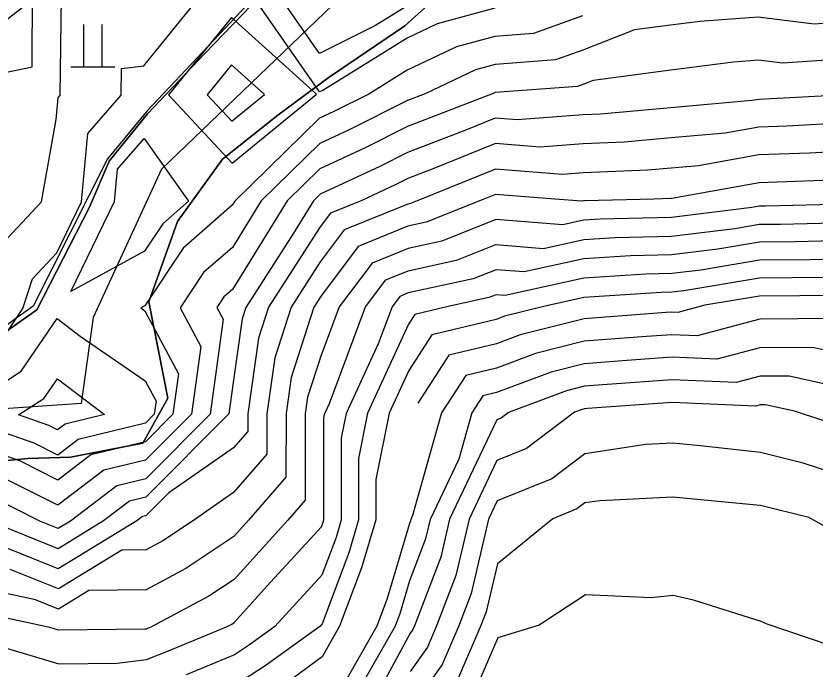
# Model space of a CAD drawing. Extents: x 42655 to 43811, y -141820 to -141156.
# Drawn here: x 43370.31 to 43416.61, y -141396.24 to -141358.43 of the extents above; entities that cross this region are included whole.
import ezdxf

# ---------------------------------------------------------------- set-up
doc = ezdxf.new("R2010")
doc.units = 0
for name, color, linetype in [('ZE_HICN', 7, 'Continuous'), ('ZE_LWCN', 7, 'Continuous'), ('地形', 7, 'Continuous'), ('現況水路ﾊｯﾁ', 7, 'Continuous')]:
    doc.layers.add(name, color=color, linetype=linetype)

msp = doc.modelspace()

# ---------------------------------------------------------------- linework, layer by layer
at = {"layer": 'ZE_HICN'}
for points in [[(43369.552, -141371.584), (43371.787, -141369.195), (43372.643, -141364.42), (43372.756, -141363.172), (43372.883, -141363.027), (43372.955, -141357.283)], [(43418.409, -141358.768), (43416.565, -141358.893), (43413.32, -141358.495), (43409.929, -141358.744), (43408.234, -141358.96), (43406.147, -141359.236), (43403.153, -141360.399), (43401.569, -141360.97), (43398.068, -141361.233), (43396.935, -141361.539), (43394.014, -141362.927), (43392.99, -141363.324), (43389.621, -141365.02), (43387.914, -141365.809), (43384.512, -141369.135), (43382.854, -141371.822), (43381.184, -141373.283), (43379.826, -141375.32), (43381.02, -141377.568), (43380.485, -141381.479), (43377.824, -141384.15), (43375.405, -141384.732), (43372.748, -141386.76), (43369.693, -141385.222)], [(43417.585, -141367.928), (43413.365, -141368.081), (43408.312, -141368.985), (43408.281, -141368.987), (43408.254, -141368.99), (43407.264, -141369.027), (43403.264, -141369.131), (43403.194, -141369.136), (43403.104, -141369.155), (43401.79, -141369.053), (43398.104, -141368.761), (43397.331, -141369.074), (43394.081, -141370.37), (43393.025, -141370.6), (43390.138, -141371.769), (43387.956, -141374.693), (43387.576, -141375.283), (43386.253, -141379.363), (43385.959, -141381.453), (43385.957, -141385.135), (43383.792, -141387.626), (43382.933, -141388.575), (43380.152, -141390.427), (43377.859, -141391.647), (43374.538, -141391.693), (43372.777, -141392.769), (43371.44, -141392.232), (43367.682, -141391.414)], [(43417.186, -141373.576), (43413.391, -141373.602), (43409.001, -141374.341), (43408.307, -141374.426), (43407.691, -141374.442), (43403.22, -141374.728), (43400.967, -141375.22), (43398.62, -141375.816), (43398.138, -141375.996), (43394.405, -141376.886), (43393.064, -141378.955), (43391.931, -141381.425), (43391.168, -141385.259), (43391.168, -141387.591), (43390.335, -141390.388), (43389.066, -141393.764), (43388.054, -141395.543), (43385.784, -141397.184)], [(43418.521, -141382.322), (43415.411, -141381.314), (43413.741, -141380.941), (43413.426, -141380.943), (43413.168, -141381.012), (43408.337, -141380.799), (43403.422, -141381.163), (43403.251, -141381.176), (43403.117, -141381.21), (43402.678, -141381.374), (43399.889, -141383.465), (43398.177, -141384.161), (43396.561, -141387.566), (43395.799, -141390.815), (43394.685, -141393.737), (43394.154, -141394.968), (43393.146, -141396.389)]]:
    msp.add_lwpolyline(points, dxfattribs=at)
at = {"layer": 'ZE_LWCN'}
for points in [[(43367.544, -141362.151), (43371.253, -141361.369), (43371.264, -141356.872), (43371.342, -141355.348), (43372.6, -141355.432), (43376.565, -141350.684), (43376.614, -141349.417), (43377.658, -141349), (43381.654, -141349.335), (43382.743, -141348.269), (43387.813, -141344.468), (43390.102, -141341.087), (43392.426, -141338.284), (43392.868, -141337.559), (43394.939, -141334.634), (43396.02, -141332.104), (43397.922, -141330.216), (43400.273, -141328.777), (43402.994, -141326.909), (43405.184, -141325.898), (43407.488, -141325.177)], [(43369.312, -141377.423), (43370.712, -141375.363), (43371.269, -141373.643), (43372.679, -141372.136), (43374.114, -141369.184), (43374.473, -141365.232), (43376.417, -141363.01), (43376.436, -141361.459), (43377.716, -141361.303), (43381.351, -141356.824)], [(43398.053, -141357.981), (43394.72, -141358.882), (43392.973, -141359.712), (43388.084, -141362.731), (43387.9, -141362.822), (43383.733, -141356.813)], [(43391.15, -141358.982), (43387.889, -141360.589), (43385.266, -141356.806)], [(43392.964, -141357.861), (43391.15, -141358.982)], [(43403.143, -141358.411), (43400.293, -141359.44), (43398.061, -141359.607), (43395.828, -141360.211), (43392.982, -141361.563), (43390.747, -141362.943), (43388.734, -141363.956), (43387.907, -141364.339), (43382.993, -141369.142), (43382.842, -141369.386), (43380.005, -141371.868), (43377.782, -141375.203), (43377.548, -141375.33), (43377.783, -141375.491), (43379.726, -141379.15), (43379.407, -141381.484), (43377.819, -141383.078), (43374.66, -141383.839), (43372.741, -141385.304), (43370.535, -141384.192), (43367.643, -141383.193)], [(43382.831, -141366.95), (43387.72, -141362.957), (43382.791, -141358.516), (43379.143, -141362.997), (43382.831, -141366.95)], [(43418.419, -141360.907), (43414.712, -141361.159), (43413.332, -141360.99), (43411.89, -141361.095), (43408.246, -141361.56), (43403.761, -141362.154), (43403.162, -141362.387), (43402.845, -141362.501), (43398.076, -141362.859), (43398.043, -141362.868), (43397.958, -141362.909), (43392.997, -141364.83), (43390.508, -141366.084), (43387.921, -141367.28), (43386.031, -141369.128), (43382.865, -141374.258), (43382.363, -141374.697), (43381.955, -141375.309), (43382.314, -141375.986), (43381.563, -141381.474), (43377.829, -141385.221), (43376.15, -141385.626), (43373.466, -141387.675), (43372.755, -141388.109), (43371.695, -141387.683), (43368.851, -141386.251)], [(43382.819, -141364.515), (43384.709, -141362.971), (43382.804, -141361.255), (43381.394, -141362.987), (43382.819, -141364.515)], [(43418.429, -141362.991), (43413.679, -141363.242), (43413.342, -141363.254), (43412.939, -141363.326), (43408.257, -141363.735), (43404.182, -141364.105), (43403.17, -141364.143), (43399.352, -141364.439), (43398.083, -141364.338), (43396.324, -141365.051), (43393.004, -141366.337), (43391.394, -141367.148), (43387.928, -141368.751), (43387.55, -141369.12), (43386.387, -141371.005), (43383.622, -141375.302), (43383.411, -141375.953), (43382.891, -141379.642), (43382.641, -141381.469), (43377.834, -141386.293), (43376.895, -141386.519), (43375.393, -141387.666), (43372.76, -141389.274), (43368.836, -141387.697)], [(43418.437, -141364.621), (43414.981, -141364.804), (43413.35, -141364.863), (43411.397, -141365.212), (43408.265, -141365.486), (43405.54, -141365.733), (43403.178, -141365.822), (43400.668, -141366.017), (43398.09, -141365.812), (43394.517, -141367.261), (43393.011, -141367.844), (43392.281, -141368.212), (43390.345, -141369.107), (43388.532, -141369.841), (43387.937, -141370.639), (43384.94, -141375.295), (43384.358, -141377.09), (43383.742, -141381.464), (43383.741, -141382.478), (43382.909, -141383.436), (43379.167, -141386.033), (43377.839, -141387.365), (43377.639, -141387.413), (43377.32, -141387.657), (43372.766, -141390.439), (43368.525, -141388.734)], [(43373.491, -141374.379), (43376.019, -141369.175), (43376.191, -141367.292), (43377.736, -141365.525), (43380.311, -141369.155), (43378.826, -141370.454), (43377.767, -141372.043), (43373.491, -141374.379)], [(43418.445, -141366.252), (43416.283, -141366.366), (43413.358, -141366.472), (43409.855, -141367.099), (43408.273, -141367.237), (43406.897, -141367.362), (43403.186, -141367.502), (43401.983, -141367.595), (43398.097, -141367.287), (43393.644, -141369.092), (43393.172, -141369.28), (43393.018, -141369.313), (43389.335, -141370.805), (43387.946, -141372.666), (43386.258, -141375.289), (43385.306, -141378.227), (43384.851, -141381.458), (43384.849, -141383.806), (43382.921, -141386.025), (43380.592, -141387.641), (43378.816, -141388.824), (43377.849, -141389.339), (43376.447, -141389.359), (43372.771, -141391.604), (43369.983, -141390.483)], [(43418.459, -141369.323), (43413.74, -141369.443), (43413.372, -141369.445), (43412.946, -141369.517), (43408.287, -141370.086), (43404.15, -141370.193), (43403.199, -141370.254), (43401.99, -141370.518), (43398.111, -141370.216), (43394.99, -141371.461), (43393.031, -141371.886), (43390.942, -141372.732), (43389.043, -141375.276), (43387.972, -141378.122), (43387.201, -141380.5), (43387.068, -141381.448), (43387.064, -141386.464), (43386.063, -141387.615), (43382.945, -141391.059), (43381.488, -141392.03), (43378.133, -141393.816), (43377.937, -141393.897), (43377.87, -141393.923), (43377.773, -141393.935), (43372.782, -141393.996), (43372.266, -141393.843), (43367.689, -141392.847)], [(43368.317, -141394.613), (43372.792, -141395.94), (43376.167, -141395.899), (43377.879, -141395.694), (43379.051, -141395.234), (43382.519, -141393.795), (43382.824, -141393.633), (43382.957, -141393.544), (43385.066, -141391.215), (43388.019, -141388), (43388.12, -141387.73), (43388.157, -141387.606), (43388.158, -141381.648), (43388.199, -141381.443), (43388.468, -141380.856), (43390.571, -141375.269), (43391.745, -141373.696), (43393.037, -141373.173), (43395.899, -141372.551), (43398.118, -141371.666), (43400.876, -141371.881), (43403.204, -141371.373), (43405.035, -141371.255), (43408.292, -141371.171), (43411.959, -141370.723), (43413.377, -141370.484), (43414.601, -141370.476), (43418.464, -141370.378)], [(43418.469, -141371.433), (43415.463, -141371.51), (43413.382, -141371.524), (43410.973, -141371.929), (43408.297, -141372.256), (43405.92, -141372.318), (43403.21, -141372.491), (43399.761, -141373.244), (43398.125, -141373.116), (43396.808, -141373.641), (43393.043, -141374.459), (43392.548, -141374.66), (43392.099, -141375.262), (43391.294, -141377.4), (43389.443, -141381.437), (43389.162, -141382.852), (43389.161, -141387.601), (43388.858, -141388.616), (43388.032, -141390.814), (43385.306, -141393.782), (43383.835, -141394.845), (43382.965, -141395.41), (43380.166, -141396.572)], [(43418.474, -141372.488), (43416.324, -141372.543), (43413.386, -141372.563), (43409.987, -141373.135), (43408.302, -141373.341), (43406.806, -141373.38), (43403.215, -141373.61), (43398.647, -141374.606), (43398.131, -141374.566), (43397.716, -141374.732), (43395.348, -141375.246), (43393.42, -141375.706), (43393.051, -141376.275), (43390.687, -141381.431), (43390.165, -141384.056), (43390.164, -141387.596), (43389.597, -141389.502), (43388.045, -141393.628), (43387.915, -141393.769), (43384.81, -141396.014), (43382.974, -141397.206)], [(43418.047, -141374.61), (43413.396, -141374.641), (43410.219, -141375.176), (43408.65, -141375.591), (43408.312, -141375.577), (43407.97, -141375.602), (43403.226, -141375.953), (43399.52, -141376.894), (43398.145, -141377.41), (43395.389, -141378.067), (43393.593, -141380.838)], [(43367.633, -141380.936), (43370.624, -141378.997), (43372.697, -141375.945), (43374.033, -141376.959), (43377.802, -141379.546), (43378.433, -141380.732), (43378.329, -141381.489), (43377.814, -141382.006), (43373.915, -141382.945), (43372.734, -141383.847), (43371.377, -141383.163), (43367.637, -141381.87)], [(43417.82, -141375.952), (43413.403, -141375.987), (43409.779, -141376.947), (43408.319, -141376.882), (43406.833, -141376.992), (43403.232, -141377.259), (43400.419, -141377.973), (43398.152, -141378.823), (43396.373, -141379.247), (43394.97, -141381.411), (43393.292, -141387.353), (43393.184, -141387.582), (43393.166, -141387.656), (43393.106, -141387.814), (43391.812, -141392.159), (43391.212, -141393.754), (43388.072, -141399.278)], [(43418.501, -141378.07), (43416.46, -141377.615), (43413.41, -141377.639), (43410.909, -141378.302), (43408.325, -141378.188), (43405.696, -141378.383), (43403.238, -141378.564), (43401.318, -141379.052), (43398.158, -141380.237), (43397.357, -141380.428), (43396.725, -141381.402), (43395.969, -141384.08), (43394.309, -141387.576), (43394.044, -141388.709), (43393.121, -141391.127), (43392.551, -141393.045), (43392.286, -141393.749), (43390.358, -141397.139)], [(43372.218, -141382.133), (43370.462, -141381.526), (43371.936, -141380.571), (43372.714, -141379.427), (43375.449, -141381.503), (43373.17, -141382.052), (43372.728, -141382.39), (43372.218, -141382.133)], [(43418.51, -141380.039), (43415.101, -141379.278), (43413.418, -141379.291), (43412.038, -141379.657), (43408.331, -141379.494), (43404.559, -141379.773), (43403.245, -141379.87), (43402.217, -141380.131), (43398.852, -141381.392), (43398.427, -141381.711), (43398.166, -141381.817), (43395.435, -141387.571), (43394.922, -141389.762), (43393.403, -141393.743), (43393.311, -141393.957), (43393.136, -141394.204), (43390.046, -141399.922)], [(43418.534, -141385.162), (43415.922, -141384.315), (43413.439, -141383.696), (43409.98, -141383.315), (43408.348, -141383.162), (43406.795, -141383.236), (43403.263, -141383.785), (43401.351, -141385.219), (43398.188, -141386.504), (43397.686, -141387.561), (43396.677, -141391.868), (43395.966, -141393.731), (43394.997, -141395.98), (43393.157, -141398.574)], [(43418.551, -141388.735), (43416.243, -141387.473), (43413.454, -141386.777), (43412.807, -141386.706), (43408.363, -141386.29), (43404.133, -141386.492), (43403.277, -141386.625), (43402.813, -141386.973), (43401.409, -141387.543), (43398.205, -141390.145), (43397.555, -141392.92), (43397.248, -141393.725), (43395.84, -141396.991)], [(43417.531, -141394.9), (43413.837, -141393.647), (43413.485, -141393.493), (43409.562, -141392.25), (43408.39, -141391.985), (43407.105, -141392.121), (43403.302, -141391.945), (43400.616, -141393.709), (43398.225, -141394.425), (43396.683, -141398.002)]]:
    msp.add_lwpolyline(points, dxfattribs=at)
at = {"layer": '地形'}
for p, q in [((43374.233, -141358.925), (43374.233, -141361.367)), ((43375.297, -141358.925), (43375.297, -141361.367)), ((43373.496, -141361.367), (43376.041, -141361.367))]:
    msp.add_line(p, q, dxfattribs=at)
for points in [[(43420.559, -141333.955), (43416.507, -141334.688), (43409.711, -141336.155), (43406.999, -141337.59), (43403.969, -141339.885), (43396.142, -141347.417), (43393.979, -141349.669), (43390.824, -141352.326), (43385.01, -141356.695), (43381.25, -141360.597), (43377.94, -141364.096), (43375.712, -141366.831), (43374.566, -141369.503), (43371.518, -141375.448), (43367.705, -141378.132)], [(43420.429, -141335.881), (43409.299, -141338.603), (43399.039, -141347.812), (43378.74, -141367.293), (43374.791, -141375.89), (43374.096, -141380.871), (43358.967, -141381.913), (43351.528, -141376.003), (43341.442, -141361.466), (43336.973, -141354.717), (43330.382, -141343.203), (43320.416, -141343.042), (43306.981, -141343.562)], [(43365.816, -141384.557), (43371.007, -141384.046), (43373.48, -141383.978), (43377.671, -141383.154), (43379.113, -141380.546), (43378.014, -141374.986), (43379.67, -141370.33), (43382.279, -141366.72), (43385.49, -141364.163), (43388.46, -141361.966), (43392.84, -141358.986), (43397.221, -141355.039), (43399.085, -141352.463), (43400.703, -141350.134), (43402.568, -141347.75), (43404.25, -141345.648), (43406.494, -141343.647), (43409.29, -141341.474), (43411.879, -141339.99), (43416.471, -141339.059), (43419.923, -141338.403)], [(43352.681, -141372.013), (43369.768, -141358.639), (43383.603, -141347.733), (43388.026, -141354.1), (43384.677, -141356.739), (43377.918, -141363.927), (43375.614, -141366.689), (43371.311, -141375.236), (43370.236, -141376.004), (43367.651, -141377.913), (43359.296, -141378.68), (43357.238, -141378.251), (43354.504, -141374.997), (43352.681, -141372.013)]]:
    msp.add_lwpolyline(points, dxfattribs=at)
at = {"layer": '現況水路ﾊｯﾁ'}
for points in [[(43367.705, -141378.132), (43371.518, -141375.448), (43374.566, -141369.503), (43375.712, -141366.831), (43377.94, -141364.096), (43381.25, -141360.597), (43385.01, -141356.695), (43390.824, -141352.326), (43393.979, -141349.669), (43396.142, -141347.417), (43403.969, -141339.885), (43406.999, -141337.59), (43409.711, -141336.155), (43416.507, -141334.688), (43420.559, -141333.955)], [(43419.923, -141338.403), (43416.471, -141339.059), (43411.879, -141339.99), (43409.29, -141341.474), (43406.494, -141343.647), (43404.25, -141345.648), (43402.568, -141347.75), (43400.703, -141350.134), (43399.085, -141352.463), (43397.221, -141355.039), (43392.84, -141358.986), (43388.46, -141361.966), (43385.49, -141364.163), (43382.279, -141366.72), (43379.67, -141370.33), (43378.014, -141374.986), (43379.113, -141380.546), (43377.671, -141383.154), (43373.48, -141383.978), (43371.007, -141384.046), (43365.816, -141384.557)]]:
    msp.add_lwpolyline(points, dxfattribs=at)

doc.saveas('drawing.dxf')
